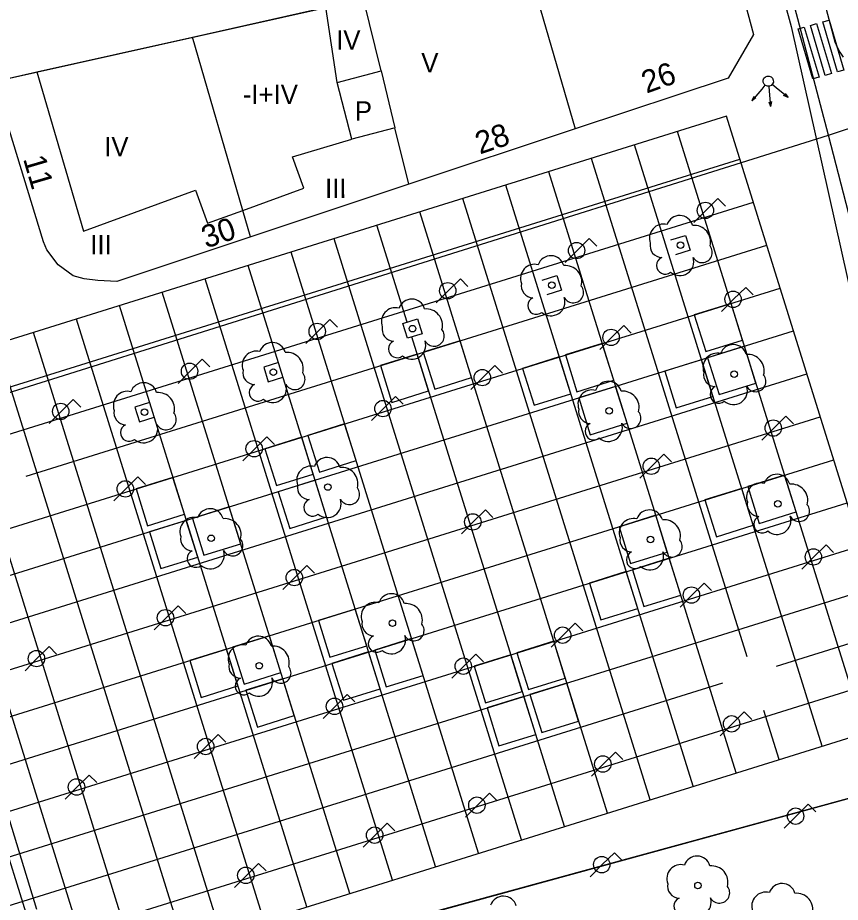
# Model space of a CAD drawing. Extents: x 282771 to 285132, y 4823109 to 4825496.
# Drawn here: x 284991.6 to 285055.6, y 4824067.7 to 4824136.5 of the extents above; entities that cross this region are included whole.
import ezdxf

# ---------------------------------------------------------------- set-up
doc = ezdxf.new("R2010")
doc.units = 0
for name, color, linetype in [('ACERA-BORDILLO', 7, 'Continuous'), ('ACERA-INTERIOR', 7, 'Continuous'), ('ARBOL', 7, 'Continuous'), ('CALLE-EJE', 7, 'Continuous'), ('EDIFICIO', 7, 'Continuous'), ('FAROLA', 7, 'Continuous'), ('INTERIOR-EDIFICIO', 7, 'Continuous'), ('MEDIANERA', 7, 'Continuous'), ('NUM-LOCAL', 7, 'Continuous'), ('NUM-PORTAL', 7, 'Continuous'), ('PASO-PEATONES', 7, 'Continuous'), ('SEMAFORO', 7, 'Continuous'), ('TXT-ALTURA-EDIFICIO', 7, 'Continuous'), ('ZONA-VERDE', 7, 'Continuous')]:
    doc.layers.add(name, color=color, linetype=linetype)

msp = doc.modelspace()

# ---------------------------------------------------------------- linework, layer by layer
at = {"layer": 'ACERA-BORDILLO'}
for points in [[(284974.178, 4824177.688), (285031.65, 4824192.455), (285032.045, 4824192.537), (285032.458, 4824192.585), (285032.886, 4824192.595), (285033.324, 4824192.562), (285033.765, 4824192.485), (285034.203, 4824192.362), (285034.631, 4824192.193), (285035.042, 4824191.981), (285035.428, 4824191.727), (285035.785, 4824191.437), (285036.107, 4824191.116), (285036.391, 4824190.769), (285036.634, 4824190.403), (285036.836, 4824190.025), (285036.996, 4824189.642), (285037.118, 4824189.258), (285051.763, 4824135.81), (285057.568, 4824109.821), (285081.525, 4824015.277), (285094.504, 4823963.674)], [(285040.699, 4824189.364), (285055.042, 4824135.007), (285055.164, 4824134.606), (285055.328, 4824134.205), (285055.538, 4824133.809), (285055.794, 4824133.426)]]:
    msp.add_lwpolyline(points, dxfattribs=at)
at = {"layer": 'ACERA-INTERIOR'}
for p, q in [((285023.483, 4824003.642), (284981.848, 4824137.171)), ((285044.785, 4823921.896), (284978.031, 4824135.982)), ((285038.347, 4823919.039), (284971.352, 4824133.901)), ((285057.5, 4824080.883), (285042.923, 4824127.634)), ((285054.161, 4824079.842), (285039.584, 4824126.593)), ((284969.534, 4824101.087), (285047.781, 4824125.485)), ((285048.328, 4824086.796), (285036.244, 4824125.552)), ((285047.482, 4824077.759), (285032.905, 4824124.511)), ((285044.143, 4824076.718), (285029.565, 4824123.469)), ((285040.804, 4824075.677), (285026.226, 4824122.428)), ((284971.341, 4824097.986), (285048.822, 4824122.146)), ((285037.464, 4824074.635), (285022.887, 4824121.387)), ((285021.897, 4824112.808), (285019.547, 4824120.346)), ((285030.785, 4824072.553), (285016.208, 4824119.304)), ((284992.261, 4824100.846), (285049.863, 4824118.806)), ((285027.446, 4824071.512), (285012.868, 4824118.263)), ((285024.107, 4824070.47), (285009.529, 4824117.222)), ((285020.767, 4824069.429), (285006.19, 4824116.181)), ((284973.423, 4824091.308), (285050.904, 4824115.467)), ((285017.428, 4824068.388), (285002.85, 4824115.139)), ((285014.088, 4824067.347), (284999.511, 4824114.098)), ((285010.749, 4824066.305), (284996.171, 4824113.057)), ((284974.465, 4824087.968), (285051.946, 4824112.127)), ((285007.41, 4824065.264), (284992.832, 4824112.016)), ((285034.125, 4824073.594), (285022.254, 4824111.663)), ((285015.485, 4824004.112), (284982.337, 4824110.421)), ((284975.704, 4824084.691), (285052.987, 4824108.788)), ((284973.406, 4824080.31), (285054.028, 4824105.449)), ((284977.588, 4824077.95), (285055.069, 4824102.109)), ((284978.63, 4824074.611), (285056.111, 4824098.77)), ((284979.671, 4824071.271), (285057.152, 4824095.431)), ((284980.683, 4824068.027), (285058.163, 4824092.187)), ((285050.617, 4824086.065), (285059.234, 4824088.752)), ((284979.653, 4824060.274), (285060.276, 4824085.412)), ((284981.252, 4824064.436), (285046.445, 4824084.764)), ((285050.822, 4824078.8), (285049.631, 4824082.62))]:
    msp.add_line(p, q, dxfattribs=at)
for points in [[(284980.694, 4824056.934), (285061.317, 4824082.073), (285046.739, 4824128.824), (284989.157, 4824110.87)], [(285042.411, 4824119.204), (285043.556, 4824119.561), (285043.913, 4824118.417), (285042.768, 4824118.06)], [(285032.393, 4824116.081), (285033.538, 4824116.438), (285033.895, 4824115.293), (285032.75, 4824114.936)], [(285022.708, 4824113.061), (285023.065, 4824111.916), (285021.921, 4824111.559), (285021.564, 4824112.704), (285022.708, 4824113.061)], [(285011.879, 4824109.684), (285010.734, 4824109.327), (285011.091, 4824108.183), (285012.236, 4824108.54)], [(285001.861, 4824106.561), (285000.716, 4824106.204), (285001.073, 4824105.059), (285002.218, 4824105.416)], [(285011.163, 4824063.442), (285056.408, 4824075.83), (285060.945, 4824058.391)]]:
    msp.add_lwpolyline(points, dxfattribs=at)
at = {"layer": 'ARBOL'}
for centre in [(285043.162, 4824118.81), (285033.144, 4824115.687), (285022.314, 4824112.31), (285011.485, 4824108.933), (285047.33, 4824108.773), (285001.467, 4824105.81), (285037.606, 4824105.916), (285015.733, 4824099.992), (285050.721, 4824098.685), (285006.647, 4824096.006), (285040.817, 4824095.917), (285020.744, 4824089.4), (285010.394, 4824086.097), (285044.514, 4824068.999)]:
    msp.add_circle(centre, 0.255, dxfattribs=at)
for centre, radius, start, end in [((285043.092, 4824120.07), 1.038, 15.64225, 161.38431), ((285041.832, 4824119.34), 1.097, 75.43176, 200.55605), ((285044.222, 4824119.07), 1.272, 345.0327, 95.79922), ((285041.722, 4824118.77), 0.935, 168.59894, 268.13232), ((285044.832, 4824118.24), 0.797, 208.96243, 38.99099), ((285033.074, 4824116.947), 1.038, 15.64225, 161.38431), ((285041.962, 4824117.22), 0.672, 113.73669, 309.47246), ((285043.102, 4824117.52), 1.086, 228.95444, 17.92792), ((285031.814, 4824116.217), 1.097, 75.43176, 200.55605), ((285034.204, 4824115.947), 1.272, 345.0327, 95.79922), ((285031.704, 4824115.647), 0.935, 168.59894, 268.13232), ((285034.814, 4824115.117), 0.797, 208.96243, 38.99099), ((285031.944, 4824114.097), 0.672, 113.73669, 309.47246), ((285033.084, 4824114.397), 1.086, 228.95444, 17.92792), ((285022.244, 4824113.57), 1.038, 15.64225, 161.38431), ((285020.984, 4824112.84), 1.097, 75.43176, 200.55605), ((285023.374, 4824112.57), 1.272, 345.0327, 95.79922), ((285020.874, 4824112.27), 0.935, 168.59894, 268.13232), ((285023.984, 4824111.74), 0.797, 208.96243, 38.99099), ((285021.114, 4824110.72), 0.672, 113.73669, 309.47246), ((285022.254, 4824111.02), 1.086, 228.95444, 17.92792), ((285011.415, 4824110.193), 1.038, 15.64225, 161.38431), ((285047.26, 4824110.033), 1.038, 15.64225, 161.38431), ((285010.155, 4824109.463), 1.097, 75.43176, 200.55605), ((285012.545, 4824109.193), 1.272, 345.0327, 95.79922), ((285046, 4824109.303), 1.097, 75.43176, 200.55605), ((285048.39, 4824109.033), 1.272, 345.0327, 95.79922), ((285010.045, 4824108.893), 0.935, 168.59894, 268.13232), ((285013.155, 4824108.363), 0.797, 208.96243, 38.99099), ((285045.89, 4824108.733), 0.935, 168.59894, 268.13232), ((285049, 4824108.203), 0.797, 208.96243, 38.99099), ((285001.397, 4824107.07), 1.038, 15.64225, 161.38431), ((285010.285, 4824107.343), 0.672, 113.73669, 309.47246), ((285011.425, 4824107.643), 1.086, 228.95444, 17.92792), ((285037.536, 4824107.176), 1.038, 15.64225, 161.38431), ((285000.137, 4824106.34), 1.097, 75.43176, 200.55605), ((285002.527, 4824106.07), 1.272, 345.0327, 95.79922), ((285036.276, 4824106.446), 1.097, 75.43176, 200.55605), ((285038.666, 4824106.176), 1.272, 345.0327, 95.79922), ((285046.13, 4824107.183), 0.672, 113.73669, 309.47246), ((285047.27, 4824107.483), 1.086, 228.95444, 17.92792), ((285000.027, 4824105.77), 0.935, 168.59894, 268.13232), ((285036.166, 4824105.876), 0.935, 168.59894, 268.13232), ((285039.276, 4824105.346), 0.797, 208.96243, 38.99099), ((285003.137, 4824105.24), 0.797, 208.96243, 38.99099), ((285000.267, 4824104.22), 0.672, 113.73669, 309.47246), ((285001.407, 4824104.52), 1.086, 228.95444, 17.92792), ((285036.406, 4824104.326), 0.672, 113.73669, 309.47246), ((285037.546, 4824104.626), 1.086, 228.95444, 17.92792), ((285015.663, 4824101.252), 1.038, 15.64225, 161.38431), ((285014.403, 4824100.522), 1.097, 75.43176, 200.55605), ((285016.793, 4824100.252), 1.272, 345.0327, 95.79922), ((285050.651, 4824099.945), 1.038, 15.64225, 161.38431), ((285049.391, 4824099.215), 1.097, 75.43176, 200.55605), ((285014.293, 4824099.952), 0.935, 168.59894, 268.13232), ((285017.403, 4824099.422), 0.797, 208.96243, 38.99099), ((285051.781, 4824098.945), 1.272, 345.0327, 95.79922), ((285014.533, 4824098.402), 0.672, 113.73669, 309.47246), ((285015.673, 4824098.702), 1.086, 228.95444, 17.92792), ((285006.577, 4824097.266), 1.038, 15.64225, 161.38431), ((285040.747, 4824097.177), 1.038, 15.64225, 161.38431), ((285049.281, 4824098.645), 0.935, 168.59894, 268.13232), ((285052.391, 4824098.115), 0.797, 208.96243, 38.99099), ((285005.317, 4824096.536), 1.097, 75.43176, 200.55605), ((285007.707, 4824096.266), 1.272, 345.0327, 95.79922), ((285039.487, 4824096.447), 1.097, 75.43176, 200.55605), ((285049.521, 4824097.095), 0.672, 113.73669, 309.47246), ((285050.661, 4824097.395), 1.086, 228.95444, 17.92792), ((285041.877, 4824096.177), 1.272, 345.0327, 95.79922), ((285005.207, 4824095.966), 0.935, 168.59894, 268.13232), ((285008.317, 4824095.436), 0.797, 208.96243, 38.99099), ((285039.377, 4824095.877), 0.935, 168.59894, 268.13232), ((285042.487, 4824095.347), 0.797, 208.96243, 38.99099), ((285005.447, 4824094.416), 0.672, 113.73669, 309.47246), ((285006.587, 4824094.716), 1.086, 228.95444, 17.92792), ((285039.617, 4824094.327), 0.672, 113.73669, 309.47246), ((285040.757, 4824094.627), 1.086, 228.95444, 17.92792), ((285020.674, 4824090.66), 1.038, 15.64225, 161.38431), ((285019.414, 4824089.93), 1.097, 75.43176, 200.55605), ((285021.804, 4824089.66), 1.272, 345.0327, 95.79922), ((285019.304, 4824089.36), 0.935, 168.59894, 268.13232), ((285022.414, 4824088.83), 0.797, 208.96243, 38.99099), ((285010.324, 4824087.357), 1.038, 15.64225, 161.38431), ((285019.544, 4824087.81), 0.672, 113.73669, 309.47246), ((285020.684, 4824088.11), 1.086, 228.95444, 17.92792), ((285009.064, 4824086.627), 1.097, 75.43176, 200.55605), ((285011.454, 4824086.357), 1.272, 345.0327, 95.79922), ((285008.954, 4824086.057), 0.935, 168.59894, 268.13232), ((285012.064, 4824085.527), 0.797, 208.96243, 38.99099), ((285010.334, 4824084.807), 1.086, 228.95444, 17.92792), ((285009.194, 4824084.507), 0.672, 113.73669, 309.47246), ((285044.444, 4824070.259), 1.038, 15.64225, 161.38431), ((285043.184, 4824069.529), 1.097, 75.43176, 200.55605), ((285045.574, 4824069.259), 1.272, 345.0327, 95.79922), ((285043.074, 4824068.959), 0.935, 168.59894, 268.13232), ((285046.184, 4824068.429), 0.797, 208.96243, 38.99099), ((285051.052, 4824068.126), 1.038, 15.64225, 161.38431), ((285029.373, 4824067.14), 1.038, 15.64225, 161.38431), ((285043.314, 4824067.409), 0.672, 113.73669, 309.47246), ((285044.454, 4824067.709), 1.086, 228.95444, 17.92792), ((285049.792, 4824067.396), 1.097, 75.43176, 200.55605), ((285052.182, 4824067.126), 1.272, 345.0327, 95.79922)]:
    msp.add_arc(centre, radius, start, end, dxfattribs=at)
at = {"layer": 'CALLE-EJE'}
for points in [[(285054.67, 4824127.35), (285036.67, 4824195.611)], [(285054.67, 4824127.35), (285108.25, 4824145.081)], [(284981.689, 4824104.441), (285054.67, 4824127.35)], [(285065.439, 4824085.65), (285054.67, 4824127.35)], [(284981.689, 4824104.441), (284993.076, 4824067.163)]]:
    msp.add_lwpolyline(points, dxfattribs=at)
at = {"layer": 'EDIFICIO'}
for points in [[(285034.487, 4824187.763), (285044.93, 4824149.74), (285048.82, 4824135.19), (285046.85, 4824131.8), (285034.96, 4824127.84), (285022.02, 4824123.54), (284999.3, 4824115.989), (284997.84, 4824116.059), (284996.76, 4824116.179), (284995.92, 4824116.409), (284994.75, 4824117.269), (284993.88, 4824118.429), (284993.61, 4824119.069), (284989.77, 4824131.519)], [(284989.77, 4824131.519), (285018.49, 4824137.97), (285017.43, 4824143.09), (285022.49, 4824144.28), (285016.86, 4824164.99), (284995.72, 4824161.48), (284981.35, 4824158.82)]]:
    msp.add_lwpolyline(points, dxfattribs=at)
at = {"layer": 'FAROLA'}
for p, q in [((285046.07, 4824122.436), (285045.13, 4824121.506)), ((285046.66, 4824121.846), (285046.07, 4824122.436)), ((285045.13, 4824121.506), (285044.2, 4824120.566)), ((285036.052, 4824119.312), (285035.112, 4824118.382)), ((285036.642, 4824118.722), (285036.052, 4824119.312)), ((285035.112, 4824118.382), (285034.182, 4824117.442)), ((285026.033, 4824116.188), (285025.093, 4824115.258)), ((285026.623, 4824115.598), (285026.033, 4824116.188)), ((285048.226, 4824115.522), (285047.286, 4824114.592)), ((285048.816, 4824114.932), (285048.226, 4824115.522)), ((285025.093, 4824115.258), (285024.163, 4824114.318)), ((285047.286, 4824114.592), (285046.356, 4824113.652)), ((285015.878, 4824113.021), (285014.938, 4824112.091)), ((285016.468, 4824112.431), (285015.878, 4824113.021)), ((285014.938, 4824112.091), (285014.008, 4824111.151)), ((285038.739, 4824112.56), (285037.799, 4824111.63)), ((285039.329, 4824111.97), (285038.739, 4824112.56)), ((285037.799, 4824111.63), (285036.869, 4824110.69)), ((285005.948, 4824109.925), (285005.008, 4824108.995)), ((285006.538, 4824109.335), (285005.948, 4824109.925)), ((285028.721, 4824109.436), (285027.781, 4824108.506)), ((285029.311, 4824108.846), (285028.721, 4824109.436)), ((285005.008, 4824108.995), (285004.078, 4824108.055)), ((285027.781, 4824108.506), (285026.851, 4824107.566)), ((284995.929, 4824106.801), (284994.989, 4824105.871)), ((284996.519, 4824106.211), (284995.929, 4824106.801)), ((285020.992, 4824107.026), (285020.052, 4824106.096)), ((285021.582, 4824106.436), (285020.992, 4824107.026)), ((284994.989, 4824105.871), (284994.059, 4824104.931)), ((285020.052, 4824106.096), (285019.122, 4824105.156)), ((285051.349, 4824105.504), (285050.409, 4824104.574)), ((285051.939, 4824104.914), (285051.349, 4824105.504)), ((285050.409, 4824104.574), (285049.479, 4824103.634)), ((285010.974, 4824103.902), (285010.034, 4824102.972)), ((285011.564, 4824103.312), (285010.974, 4824103.902)), ((285010.034, 4824102.972), (285009.104, 4824102.032)), ((285041.862, 4824102.541), (285040.922, 4824101.611)), ((285042.452, 4824101.951), (285041.862, 4824102.541)), ((285040.922, 4824101.611), (285039.992, 4824100.671)), ((285000.956, 4824100.779), (285000.016, 4824099.849)), ((285001.546, 4824100.189), (285000.956, 4824100.779)), ((285000.016, 4824099.849), (284999.086, 4824098.909)), ((285027.98, 4824098.213), (285027.04, 4824097.283)), ((285028.57, 4824097.623), (285027.98, 4824098.213)), ((285027.04, 4824097.283), (285026.11, 4824096.343)), ((285054.473, 4824095.486), (285053.533, 4824094.556)), ((285055.063, 4824094.896), (285054.473, 4824095.486)), ((285053.533, 4824094.556), (285052.603, 4824093.616)), ((285014.098, 4824093.884), (285013.158, 4824092.954)), ((285014.688, 4824093.294), (285014.098, 4824093.884)), ((285013.158, 4824092.954), (285012.228, 4824092.014)), ((285044.986, 4824092.523), (285044.046, 4824091.593)), ((285045.576, 4824091.933), (285044.986, 4824092.523)), ((285044.046, 4824091.593), (285043.116, 4824090.653)), ((285004.08, 4824090.76), (285003.14, 4824089.83)), ((285004.67, 4824090.17), (285004.08, 4824090.76)), ((285003.14, 4824089.83), (285002.21, 4824088.89)), ((285034.968, 4824089.4), (285034.028, 4824088.47)), ((285035.558, 4824088.81), (285034.968, 4824089.4)), ((285034.028, 4824088.47), (285033.098, 4824087.53)), ((284994.042, 4824087.58), (284993.102, 4824086.65)), ((284994.632, 4824086.99), (284994.042, 4824087.58)), ((284993.102, 4824086.65), (284992.172, 4824085.71)), ((285027.24, 4824086.99), (285026.3, 4824086.06)), ((285027.83, 4824086.4), (285027.24, 4824086.99)), ((285026.3, 4824086.06), (285025.37, 4824085.12)), ((285017.222, 4824083.866), (285016.282, 4824082.936)), ((285017.812, 4824083.276), (285017.222, 4824083.866)), ((285016.282, 4824082.936), (285015.352, 4824081.996)), ((285048.11, 4824082.505), (285047.17, 4824081.575)), ((285048.7, 4824081.915), (285048.11, 4824082.505)), ((285047.17, 4824081.575), (285046.24, 4824080.635)), ((285007.203, 4824080.742), (285006.263, 4824079.812)), ((285007.793, 4824080.152), (285007.203, 4824080.742)), ((285006.263, 4824079.812), (285005.333, 4824078.872)), ((285038.092, 4824079.381), (285037.152, 4824078.451)), ((285038.682, 4824078.791), (285038.092, 4824079.381)), ((285037.152, 4824078.451), (285036.222, 4824077.511)), ((284997.156, 4824077.595), (284996.216, 4824076.665)), ((284997.746, 4824077.005), (284997.156, 4824077.595)), ((284996.216, 4824076.665), (284995.286, 4824075.725)), ((285028.298, 4824076.18), (285027.358, 4824075.25)), ((285028.888, 4824075.59), (285028.298, 4824076.18)), ((285027.358, 4824075.25), (285026.428, 4824074.31)), ((285053.088, 4824075.325), (285052.148, 4824074.395)), ((285053.678, 4824074.735), (285053.088, 4824075.325)), ((285052.148, 4824074.395), (285051.218, 4824073.455)), ((285020.345, 4824073.848), (285019.405, 4824072.918)), ((285020.935, 4824073.258), (285020.345, 4824073.848)), ((285019.405, 4824072.918), (285018.475, 4824071.978)), ((285038.011, 4824071.556), (285037.071, 4824070.626)), ((285038.601, 4824070.966), (285038.011, 4824071.556)), ((285010.327, 4824070.724), (285009.387, 4824069.794)), ((285010.917, 4824070.134), (285010.327, 4824070.724)), ((285037.071, 4824070.626), (285036.141, 4824069.686)), ((285009.387, 4824069.794), (285008.457, 4824068.854))]:
    msp.add_line(p, q, dxfattribs=at)
for centre in [(285045.09, 4824121.506), (285035.072, 4824118.382), (285025.053, 4824115.258), (285047.246, 4824114.592), (285014.898, 4824112.091), (285037.759, 4824111.63), (285004.968, 4824108.995), (285027.741, 4824108.506), (284994.949, 4824105.871), (285020.012, 4824106.096), (285050.369, 4824104.574), (285009.994, 4824102.972), (285040.882, 4824101.611), (284999.976, 4824099.849), (285027, 4824097.283), (285053.493, 4824094.556), (285013.118, 4824092.954), (285044.006, 4824091.593), (285003.1, 4824089.83), (285033.988, 4824088.47), (285026.26, 4824086.06), (285016.242, 4824082.936), (285047.13, 4824081.575), (285006.223, 4824079.812), (285037.112, 4824078.451), (285027.318, 4824075.25), (285052.108, 4824074.395), (285019.365, 4824072.918), (285037.031, 4824070.626), (285009.347, 4824069.794)]:
    msp.add_circle(centre, 0.638, dxfattribs=at)
for centre in [(284993.062, 4824086.65), (284996.176, 4824076.665)]:
    msp.add_ellipse(centre, major_axis=(0.348, 0.534), ratio=0.999978, dxfattribs=at)
at = {"layer": 'INTERIOR-EDIFICIO'}
msp.add_lwpolyline([(285020.87, 4824127.91), (285017.6, 4824127.05), (285016.44, 4824131.46), (285019.863, 4824132.357), (285020.946, 4824127.928)], dxfattribs=at)
at = {"layer": 'MEDIANERA'}
for p, q in [((285019.863, 4824132.357), (285018.49, 4824137.97)), ((285005.2, 4824134.98), (285015.565, 4824137.313)), ((285016.44, 4824131.46), (285015.565, 4824137.313)), ((284993.1, 4824132.27), (285005.2, 4824134.98)), ((285009.11, 4824121.51), (285005.2, 4824134.98)), ((284989.77, 4824131.519), (284993.1, 4824132.27)), ((285022.02, 4824123.54), (285020.946, 4824127.928)), ((285009.71, 4824119.45), (285009.11, 4824121.51))]:
    msp.add_line(p, q, dxfattribs=at)
for points in [[(285018.49, 4824137.97), (285030.81, 4824142.14), (285034.96, 4824127.84)], [(284993.1, 4824132.27), (284996.73, 4824119.889), (285005.42, 4824123.09), (285006.36, 4824120.51), (285009.11, 4824121.51)], [(285009.11, 4824121.51), (285013.86, 4824123.24), (285012.97, 4824125.66), (285017.6, 4824127.05)]]:
    msp.add_lwpolyline(points, dxfattribs=at)
at = {"layer": 'PASO-PEATONES'}
for points in [[(285054.226, 4824136.171), (285054.707, 4824136.308), (285055.856, 4824132.418), (285055.375, 4824132.282)], [(285052.301, 4824135.625), (285052.782, 4824135.762), (285053.932, 4824131.872), (285053.451, 4824131.736)], [(285053.264, 4824135.898), (285053.745, 4824136.035), (285054.894, 4824132.145), (285054.413, 4824132.009)]]:
    msp.add_lwpolyline(points, close=True, dxfattribs=at)
at = {"layer": 'SEMAFORO'}
for p, q in [((285049.726, 4824131.252), (285049.47, 4824130.944)), ((285050.597, 4824131.049), (285050.289, 4824131.305)), ((285049.47, 4824130.944), (285048.705, 4824130.02)), ((285050.018, 4824131.165), (285050.055, 4824130.771)), ((285050.055, 4824130.771), (285050.167, 4824129.574)), ((285051.521, 4824130.284), (285050.597, 4824131.049)), ((285051.292, 4824130.603), (285051.521, 4824130.284)), ((285048.87, 4824130.376), (285048.705, 4824130.02)), ((285049.024, 4824130.248), (285048.705, 4824130.02)), ((285050.019, 4824129.944), (285050.167, 4824129.574)), ((285050.244, 4824129.965), (285050.167, 4824129.574)), ((285051.521, 4824130.284), (285051.164, 4824130.449))]:
    msp.add_line(p, q, dxfattribs=at)
msp.add_ellipse((285049.981, 4824131.56), major_axis=(-0.218, -0.336), ratio=0.999978, dxfattribs=at)
at = {"layer": 'ZONA-VERDE'}
for points in [[(285044.226, 4824113.384), (285045.118, 4824110.522), (285047.98, 4824111.415), (285047.088, 4824114.277), (285044.226, 4824113.384)], [(285023.148, 4824110.476), (285024.041, 4824107.614), (285026.903, 4824108.506), (285026.01, 4824111.369), (285023.148, 4824110.476)], [(285034.207, 4824110.261), (285035.1, 4824107.398), (285037.962, 4824108.291), (285037.07, 4824111.153), (285034.207, 4824110.261)], [(285045.267, 4824110.045), (285046.159, 4824107.183), (285049.022, 4824108.075), (285048.129, 4824110.937), (285045.267, 4824110.045)], [(285023.563, 4824107.465), (285022.671, 4824110.328), (285019.809, 4824109.435), (285020.701, 4824106.573), (285023.563, 4824107.465)], [(285030.868, 4824109.219), (285031.761, 4824106.357), (285034.623, 4824107.25), (285033.73, 4824110.112), (285030.868, 4824109.219)], [(285041.927, 4824109.004), (285042.82, 4824106.141), (285045.682, 4824107.034), (285044.79, 4824109.896), (285041.927, 4824109.004)], [(285039.004, 4824104.951), (285038.111, 4824107.814), (285035.249, 4824106.921), (285036.141, 4824104.059), (285039.004, 4824104.951)], [(285014.171, 4824104.013), (285015.064, 4824101.151), (285017.926, 4824102.043), (285017.033, 4824104.906), (285014.171, 4824104.013)], [(285014.587, 4824101.002), (285013.694, 4824103.864), (285010.832, 4824102.972), (285011.724, 4824100.11), (285014.587, 4824101.002)], [(285003.676, 4824100.741), (285000.814, 4824099.848), (285001.706, 4824096.986), (285004.568, 4824097.878), (285003.676, 4824100.741)], [(285011.873, 4824099.632), (285012.765, 4824096.77), (285015.628, 4824097.663), (285014.735, 4824100.525), (285011.873, 4824099.632)], [(285051.253, 4824100.919), (285048.391, 4824100.027), (285049.283, 4824097.164), (285052.145, 4824098.057), (285051.253, 4824100.919)], [(285047.914, 4824099.878), (285045.051, 4824098.986), (285045.944, 4824096.123), (285048.806, 4824097.016), (285047.914, 4824099.878)], [(285005.194, 4824097.55), (285006.087, 4824094.688), (285008.949, 4824095.58), (285008.056, 4824098.442), (285005.194, 4824097.55)], [(285042.127, 4824094.933), (285041.235, 4824097.796), (285038.372, 4824096.903), (285039.265, 4824094.041), (285042.127, 4824094.933)], [(285002.747, 4824093.646), (285005.61, 4824094.539), (285004.717, 4824097.401), (285001.855, 4824096.509), (285002.747, 4824093.646)], [(285043.169, 4824091.594), (285042.276, 4824094.456), (285039.414, 4824093.564), (285040.306, 4824090.701), (285043.169, 4824091.594)], [(285036.967, 4824089.66), (285039.829, 4824090.553), (285038.937, 4824093.415), (285036.074, 4824092.522), (285036.967, 4824089.66)], [(285014.997, 4824089.614), (285015.889, 4824086.752), (285018.752, 4824087.644), (285017.859, 4824090.507), (285014.997, 4824089.614)], [(285008.318, 4824087.532), (285009.21, 4824084.669), (285012.073, 4824085.562), (285011.18, 4824088.424), (285008.318, 4824087.532)], [(285023.132, 4824085.346), (285022.24, 4824088.209), (285019.377, 4824087.316), (285020.27, 4824084.454), (285023.132, 4824085.346)], [(285034.192, 4824085.131), (285033.299, 4824087.993), (285030.437, 4824087.101), (285031.329, 4824084.238), (285034.192, 4824085.131)], [(285008.733, 4824084.521), (285007.841, 4824087.383), (285004.979, 4824086.491), (285005.871, 4824083.628), (285008.733, 4824084.521)], [(285018.9, 4824087.167), (285016.038, 4824086.275), (285016.93, 4824083.413), (285019.793, 4824084.305), (285018.9, 4824087.167)], [(285027.097, 4824086.059), (285027.99, 4824083.197), (285030.852, 4824084.089), (285029.96, 4824086.952), (285027.097, 4824086.059)], [(285013.114, 4824082.223), (285012.221, 4824085.085), (285009.359, 4824084.192), (285010.252, 4824081.33), (285013.114, 4824082.223)], [(285031.448, 4824083.857), (285032.371, 4824080.899), (285035.233, 4824081.791), (285034.311, 4824084.749), (285031.448, 4824083.857)], [(285031.893, 4824080.75), (285030.971, 4824083.708), (285028.109, 4824082.815), (285029.031, 4824079.858), (285031.893, 4824080.75)], [(285056.408, 4824075.83), (285012.972, 4824063.937)]]:
    msp.add_lwpolyline(points, dxfattribs=at)

# ---------------------------------------------------------------- texts
at = {"layer": 'NUM-LOCAL'}
for s, rotation, p in [('26', 19.72291, (285040.504, 4824130.581)), ('11', 286.3394, (284992.009, 4824125.524))]:
    msp.add_text(s, height=1.75, rotation=rotation, dxfattribs=at).set_placement(p)
at = {"layer": 'NUM-PORTAL'}
for s, p in [('28', (285027.549, 4824125.847)), ('30', (285006.257, 4824118.531))]:
    msp.add_text(s, height=1.75, rotation=18.80064, dxfattribs=at).set_placement(p)
at = {"layer": 'TXT-ALTURA-EDIFICIO'}
for s, p in [('IV', (285016.371, 4824134.01)), ('V', (285022.991, 4824132.24)), ('-I+IV', (285009.108, 4824129.78)), ('P', (285017.824, 4824128.49)), ('IV', (284998.331, 4824125.72)), ('III', (285015.508, 4824122.47)), ('III', (284997.248, 4824118.099))]:
    msp.add_text(s, height=1.5, rotation=0.0006, dxfattribs=at).set_placement(p)

doc.saveas('drawing.dxf')
